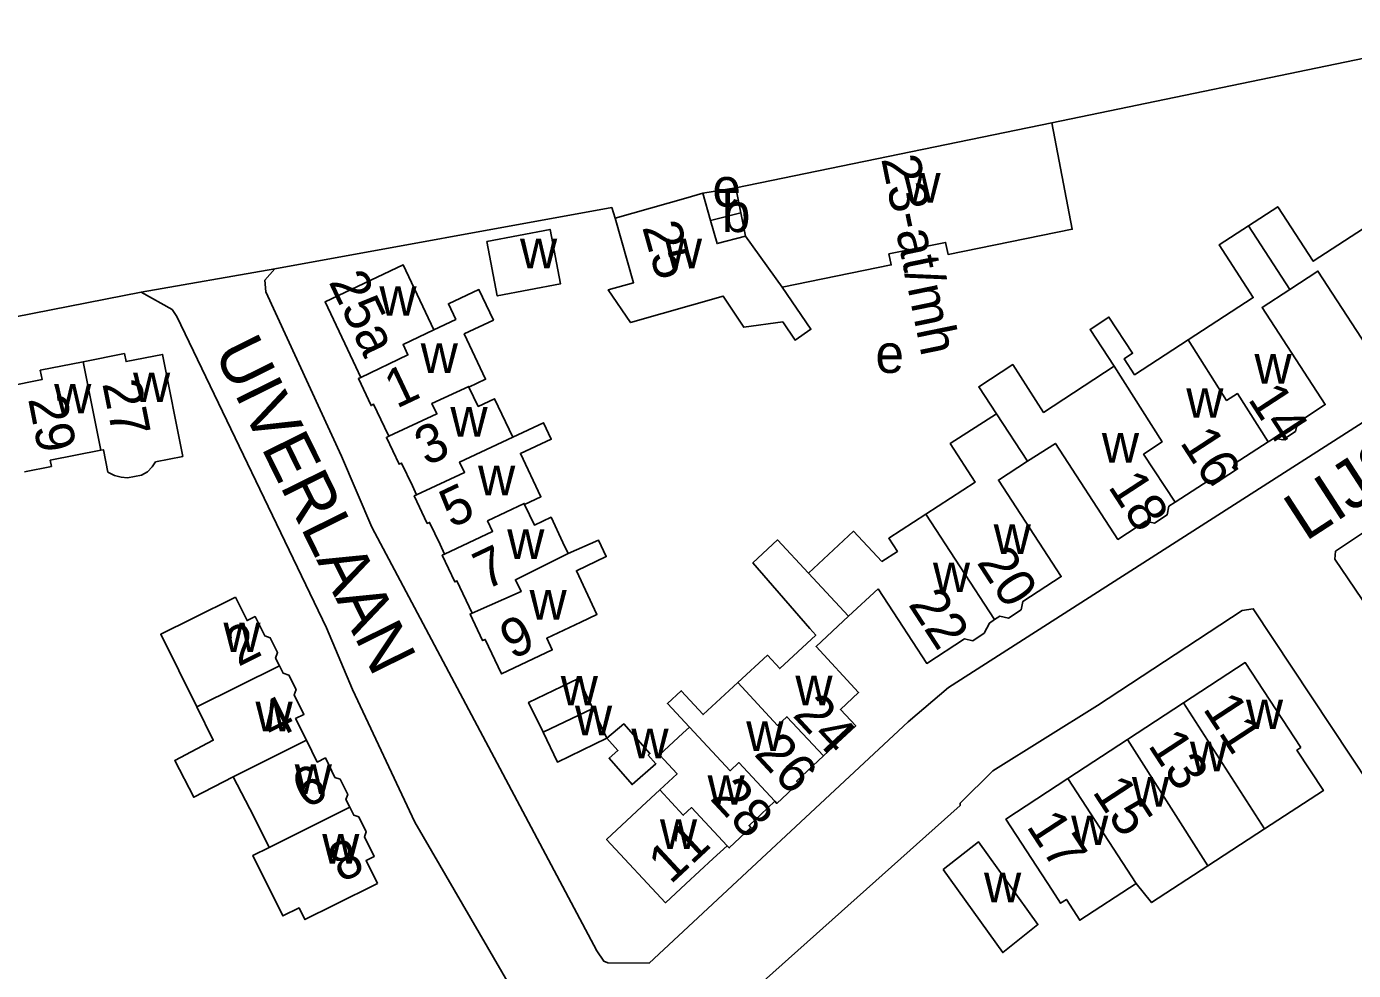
# Model space of a CAD drawing. Extents: x 161775 to 163181, y 382878 to 383925.
# Drawn here: x 162431.4 to 162569.5, y 383755.2 to 383853.4 of the extents above; entities that cross this region are included whole.
import ezdxf

# ---------------------------------------------------------------- set-up
doc = ezdxf.new("R2010")
doc.units = 0
for name, color, linetype in [('BLT_Basislijn', 7, 'Continuous'), ('BLT_Bebouwing', 7, 'Continuous'), ('BLT_Centroide', 7, 'Continuous'), ('BLT_Huisnummer', 7, 'Continuous'), ('BLT_Huisnummer_ tussenligend', 7, 'Continuous'), ('BLT_Huisnummer_reeks', 7, 'Continuous'), ('BLT_Onderverdeling_panden', 7, 'Continuous'), ('BLT_Straatnaam', 7, 'Continuous'), ('BLT_Vlakafsluiter', 7, 'Continuous')]:
    doc.layers.add(name, color=color, linetype=linetype)

msp = doc.modelspace()

# ---------------------------------------------------------------- linework, layer by layer
at = {"layer": 'BLT_Basislijn'}
for p, q in [((162538.07, 383843.34), (162586.53, 383853.37)), ((162505.2, 383836.58), (162501.75, 383836.03)), ((162492.64, 383833.45), (162492.3, 383834.55)), ((162395.29, 383816.34), (162443.33, 383825.73)), ((162443.33, 383825.73), (162446.56, 383823.92)), ((162446.56, 383823.92), (162447.05, 383823.21)), ((162447.05, 383823.21), (162462.59, 383790.84)), ((162462.59, 383790.84), (162465.32, 383784.43)), ((162465.32, 383784.43), (162471.79, 383770.6)), ((162471.79, 383770.6), (162483.91, 383749.78))]:
    msp.add_line(p, q, dxfattribs=at)
for points in [[(162492.3, 383834.55), (162457.24, 383828.18)], [(162457.24, 383828.18), (162456.19, 383826.97), (162456.29, 383825.76), (162464.18, 383808.68), (162467.33, 383801.31), (162490.73, 383757.23), (162491.46, 383756.16), (162491.87, 383755.97), (162496.17, 383755.95), (162523.13, 383781.04), (162527.33, 383784.63), (162600.6, 383831.49)], [(162598.86, 383819.14), (162576.63, 383804.83), (162567.59, 383798.8), (162567.53, 383797.97), (162587.89, 383767.93)], [(162581.31, 383759.17), (162559.03, 383792.81), (162557.89, 383792.62), (162542.81, 383782.75), (162531.95, 383775.94), (162528.54, 383772.6), (162528.54, 383772.35), (162501.9, 383748.57), (162500.78, 383747.14), (162500.69, 383744.11), (162506.86, 383735.52), (162516.26, 383721.74), (162525.33, 383709.05), (162531.21, 383700.6), (162531.65, 383699.73), (162535.97, 383693.84), (162562.82, 383655.34), (162564.03, 383655.39), (162577.08, 383657.78)]]:
    msp.add_lwpolyline(points, dxfattribs=at)
at = {"layer": 'BLT_Bebouwing'}
for p, q in [((162505.2, 383836.58), (162505.72, 383833.99)), ((162501.75, 383836.03), (162502.56, 383833.18)), ((162502.56, 383833.18), (162505.72, 383833.99)), ((162437.29, 383818.5), (162441.59, 383819.35)), ((162465.66, 383817.98), (162466.18, 383816.88)), ((162468.63, 383811.7), (162469.08, 383810.75)), ((162471.54, 383805.6), (162471.98, 383804.66)), ((162474.43, 383799.5), (162474.9, 383798.49)), ((162551.78, 383783.02), (162545.93, 383779.2)), ((162545.93, 383779.2), (162539.74, 383775.15)), ((162452.89, 383775.34), (162455.04, 383771.2)), ((162455.04, 383771.2), (162456.63, 383767.99)), ((162554.32, 383766.08), (162560.21, 383769.91))]:
    msp.add_line(p, q, dxfattribs=at)
for points in [[(162538.07, 383843.34), (162505.2, 383836.58)], [(162538.07, 383843.34), (162540.2, 383832.29), (162527.28, 383829.66), (162527.02, 383830.92), (162521.13, 383829.72), (162521.37, 383828.57), (162510.01, 383826.26)], [(162492.64, 383833.45), (162500, 383835.53), (162501.75, 383836.03)], [(162558.52, 383832.65), (162561.57, 383834.63), (162565.27, 383828.95), (162571.79, 383833.19)], [(162492.64, 383833.45), (162494.55, 383826.72), (162491.92, 383825.97), (162494.25, 383822.57), (162503.89, 383825.33), (162506.02, 383822.09), (162510.08, 383822.64), (162511.36, 383820.76), (162513.01, 383821.88), (162510.01, 383826.26)], [(162552.25, 383820.77), (162559.03, 383825.18), (162555.47, 383830.66), (162558.52, 383832.65)], [(162479.3, 383831.02), (162480.38, 383825.35), (162486.95, 383826.59), (162485.87, 383832.27), (162479.3, 383831.02)], [(162473.77, 383821.83), (162470.57, 383828.59), (162462.46, 383824.75), (162465.66, 383817.98)], [(162578.93, 383822.15), (162578.73, 383822.02), (162578.52, 383821.05), (162577.25, 383820.22), (162576.24, 383820.44), (162572.29, 383817.87), (162565.76, 383827.93), (162562.83, 383826.02)], [(162477.43, 383815.87), (162479.16, 383816.68), (162476.93, 383821.39), (162479.97, 383822.83), (162478.46, 383826.01), (162475.29, 383824.53), (162476.06, 383822.91), (162473.77, 383821.83)], [(162562.83, 383826.02), (162559.94, 383824.15), (162566.52, 383814.05), (162563.62, 383812.16), (162563.43, 383811.25), (162562.1, 383810.39), (162561.21, 383810.57), (162560.58, 383810.16)], [(162544.56, 383818.04), (162542.06, 383821.87), (162544.02, 383823.15), (162546.48, 383819.38), (162545.6, 383818.81), (162546.69, 383817.15), (162552.25, 383820.77)], [(162441.59, 383819.35), (162441.75, 383818.52), (162445.56, 383819.27), (162447.67, 383808.65)], [(162429.43, 383815.93), (162433.02, 383816.64), (162432.82, 383817.61), (162437.29, 383818.5)], [(162532.32, 383813.09), (162530.47, 383815.91), (162534.01, 383818.2), (162537.22, 383813.23), (162544.56, 383818.04)], [(162466.18, 383816.88), (162465.92, 383816.75), (162467.24, 383813.95), (162467.51, 383814.08), (162468.63, 383811.7)], [(162477.43, 383815.87), (162478.39, 383813.85), (162480.1, 383814.66), (162481.99, 383810.66)], [(162481.99, 383810.66), (162485.19, 383812.16), (162485.99, 383810.45), (162482.79, 383808.96), (162484.92, 383804.46), (162483.22, 383803.66)], [(162524.98, 383802.66), (162530.1, 383805.99), (162527.51, 383809.99), (162532.32, 383813.09)], [(162469.08, 383810.75), (162468.84, 383810.63), (162470.15, 383807.85), (162470.42, 383807.97), (162471.54, 383805.6)], [(162431.19, 383807.06), (162433.99, 383807.61), (162433.86, 383808.26), (162439.12, 383809.3)], [(162447.67, 383808.65), (162444.82, 383808.09), (162444.47, 383807.57), (162443.98, 383807.04), (162443.35, 383806.7), (162441.89, 383806.43), (162441.24, 383806.5), (162440.55, 383806.68), (162439.86, 383807.02), (162439.39, 383809.35), (162439.12, 383809.3)], [(162550.9, 383803.9), (162550.26, 383803.48), (162550.06, 383802.57), (162548.77, 383801.72), (162547.85, 383801.92), (162544.94, 383800.03), (162538.44, 383810.01), (162535.55, 383808.15)], [(162560.58, 383810.16), (162557.05, 383807.87), (162557.39, 383807.35), (162554.79, 383805.66), (162554.44, 383806.2), (162550.9, 383803.9)], [(162535.55, 383808.15), (162532.52, 383806.19), (162539.05, 383796.16), (162535.07, 383793.57), (162534.89, 383792.71), (162533.55, 383791.84), (162532.66, 383792.03), (162532.12, 383791.68)], [(162471.98, 383804.66), (162471.73, 383804.54), (162473.09, 383801.68), (162473.33, 383801.8), (162474.43, 383799.5)], [(162483.22, 383803.66), (162484.24, 383801.51), (162485.97, 383802.33), (162487.21, 383799.71), (162487.76, 383798.55)], [(162520.38, 383797.71), (162522, 383798.77), (162521.11, 383800.14), (162524.98, 383802.66)], [(162512.76, 383796.52), (162517.43, 383800.87), (162520.38, 383797.71)], [(162477.77, 383792.37), (162477.54, 383792.26), (162478.85, 383789.5), (162479.12, 383789.63), (162480.83, 383786.03), (162486.1, 383788.53), (162485.53, 383789.74), (162489.08, 383791.43), (162490.75, 383792.22), (162488.6, 383796.76), (162491.72, 383798.23), (162490.91, 383799.94), (162487.76, 383798.55)], [(162505.39, 383785.13), (162508.48, 383787.97), (162509.77, 383786.59), (162513.51, 383790.07), (162512.91, 383790.75), (162506.97, 383797.58), (162509.54, 383799.97), (162512.76, 383796.52)], [(162474.9, 383798.49), (162474.65, 383798.37), (162475.95, 383795.61), (162476.18, 383795.72), (162477.77, 383792.37)], [(162453.13, 383794.02), (162448.65, 383791.79), (162445.36, 383790.16), (162449.1, 383782.62)], [(162457.71, 383786.89), (162457.31, 383787.68), (162457.51, 383788.26), (162456.75, 383789.79), (162456.18, 383789.98), (162455.18, 383792), (162454.34, 383791.58), (162453.13, 383794.02)], [(162519.99, 383794.89), (162516.93, 383792.03)], [(162532.12, 383791.68), (162531.57, 383791.32), (162531.04, 383790.28), (162529.84, 383789.49), (162528.98, 383789.67), (162525.05, 383787.12), (162522.09, 383791.68), (162519.99, 383794.89)], [(162516.93, 383792.03), (162513.54, 383788.87), (162517.97, 383784.11), (162516.08, 383782.34), (162517.67, 383780.64), (162514.31, 383777.5)], [(162457.71, 383786.89), (162458.1, 383786.1), (162458.7, 383785.9), (162459.44, 383784.41), (162459.25, 383783.86), (162460.26, 383781.82), (162459.39, 383781.39), (162460.51, 383779.13)], [(162563.97, 383778.38), (162558.2, 383787.21), (162551.78, 383783.02)], [(162490.3, 383782.45), (162488.81, 383785.55), (162483.64, 383783.07), (162485.14, 383779.97)], [(162500.38, 383780.5), (162498.07, 383782.96), (162499.51, 383784.29), (162501.79, 383781.81), (162505.39, 383785.13)], [(162514.31, 383777.5), (162510.51, 383781.58), (162509.52, 383780.67), (162505.39, 383785.13)], [(162449.1, 383782.62), (162450.83, 383779.13), (162446.81, 383777.04), (162448.8, 383773.21), (162452.89, 383775.34)], [(162491.79, 383779.35), (162490.3, 383782.45)], [(162485.14, 383779.97), (162486.63, 383776.87), (162491.79, 383779.35)], [(162491.79, 383779.35), (162492.92, 383778.06), (162492, 383777.26), (162494.4, 383774.52), (162496.88, 383776.69), (162496.08, 383777.6), (162496.25, 383777.75), (162493.55, 383780.83), (162491.79, 383779.35)], [(162497.28, 383773.97), (162499.09, 383775.66), (162497.26, 383777.62), (162499.67, 383779.86), (162500.38, 383780.5)], [(162509.26, 383772.79), (162505.49, 383776.82), (162504.6, 383775.97), (162500.38, 383780.5)], [(162460.51, 383779.13), (162461.64, 383776.87), (162462.49, 383777.29), (162463.49, 383775.27), (162464.02, 383775.09), (162464.81, 383773.5), (162464.63, 383772.98), (162465.04, 383772.16)], [(162509.26, 383772.79), (162509.46, 383772.57), (162511.71, 383774.66), (162511.51, 383774.89), (162514.31, 383777.5)], [(162563.97, 383778.38), (162563.58, 383778.12), (162566.33, 383773.9), (162560.21, 383769.91)], [(162546.86, 383764.25), (162540.98, 383760.42), (162539.59, 383762.58), (162538.99, 383762.19), (162538.12, 383763.53), (162533.29, 383770.93), (162539.74, 383775.15)], [(162504.29, 383768.17), (162502.84, 383766.82), (162499.99, 383764.21), (162497.88, 383762.24), (162491.75, 383768.83), (162495.41, 383772.24), (162497.28, 383773.97)], [(162504.29, 383768.17), (162500.59, 383772.14), (162499.73, 383771.34), (162497.28, 383773.97)], [(162467.91, 383764.24), (162466.73, 383766.63), (162467.57, 383767.05), (162466.56, 383769.1), (162466.73, 383769.62), (162465.96, 383771.17), (162465.45, 383771.34), (162465.04, 383772.16)], [(162504.29, 383768.17), (162504.51, 383767.94), (162506.77, 383770.06), (162506.57, 383770.28), (162507.8, 383771.42), (162509.26, 383772.79)], [(162456.63, 383767.99), (162454.95, 383767.16), (162458.07, 383760.86), (162459.76, 383761.69), (162460.36, 383760.49), (162463.43, 383762.02), (162467.91, 383764.24)], [(162546.86, 383764.25), (162548.45, 383762.25), (162554.32, 383766.08)]]:
    msp.add_lwpolyline(points, dxfattribs=at)
msp.add_lwpolyline([(162526.75, 383765.71), (162530.43, 383768.58), (162536.62, 383759.96), (162532.96, 383757.05)], close=True, dxfattribs=at)
at = {"layer": 'BLT_Onderverdeling_panden'}
for p, q in [((162505.72, 383833.99), (162506.21, 383831.55)), ((162558.52, 383832.65), (162562.83, 383826.02)), ((162506.21, 383831.55), (162510.01, 383826.26)), ((162439.12, 383809.3), (162437.29, 383818.5)), ((162532.32, 383813.09), (162535.55, 383808.15)), ((162532.12, 383791.68), (162524.98, 383802.66)), ((162516.93, 383792.03), (162512.76, 383796.52)), ((162457.71, 383786.89), (162449.1, 383782.62)), ((162551.78, 383783.02), (162560.21, 383769.91)), ((162485.14, 383779.97), (162490.3, 383782.45)), ((162460.51, 383779.13), (162452.89, 383775.34)), ((162545.93, 383779.2), (162554.32, 383766.08)), ((162539.74, 383775.15), (162546.86, 383764.25)), ((162465.04, 383772.16), (162456.63, 383767.99))]:
    msp.add_line(p, q, dxfattribs=at)
for points in [[(162502.56, 383833.18), (162503.24, 383830.8), (162506.21, 383831.55)], [(162473.77, 383821.83), (162470.57, 383820.28), (162471.08, 383819.21), (162466.18, 383816.88)], [(162560.58, 383810.16), (162557.38, 383815.19), (162556.25, 383814.48), (162552.25, 383820.77)], [(162550.9, 383803.9), (162547.62, 383808.88), (162549.55, 383810.17), (162544.56, 383818.04)], [(162477.43, 383815.87), (162477.4, 383815.94), (162473.58, 383814.16), (162474.09, 383813.08), (162469.08, 383810.75)], [(162471.98, 383804.66), (162476.97, 383806.99), (162476.46, 383808.07), (162481.99, 383810.66)], [(162474.9, 383798.49), (162479.88, 383800.86), (162479.37, 383801.94), (162483.18, 383803.76), (162483.22, 383803.66)], [(162477.77, 383792.37), (162482.85, 383794.6), (162482.26, 383795.83), (162487.76, 383798.55)]]:
    msp.add_lwpolyline(points, dxfattribs=at)
at = {"layer": 'BLT_Vlakafsluiter'}
msp.add_line((162457.24, 383828.18), (162443.33, 383825.73), dxfattribs=at)

# ---------------------------------------------------------------- texts
at = {"layer": 'BLT_Centroide'}
for s, p in [('w', (162522.63, 383835.06)), ('e', (162502.75, 383834.64)), ('b', (162503.74, 383831.99)), ('w', (162482.74, 383828.23)), ('w', (162497.81, 383828.23)), ('w', (162468.11, 383823.28)), ('w', (162472.41, 383817.34)), ('e', (162519.72, 383817.34)), ('w', (162559.16, 383816.22)), ('w', (162442.48, 383814.31)), ('w', (162434.27, 383813.12)), ('w', (162552.06, 383812.67)), ('w', (162475.5, 383810.72)), ('w', (162543.28, 383808.01)), ('w', (162478.38, 383804.62)), ('w', (162481.41, 383798)), ('w', (162532.02, 383798.52)), ('w', (162525.7, 383794.55)), ('w', (162483.73, 383791.69)), ('w', (162451.88, 383788.31)), ('w', (162486.98, 383782.75)), ('w', (162511.39, 383782.78)), ('w', (162455.22, 383780.06)), ('w', (162488.46, 383779.66)), ('w', (162558.27, 383780.3)), ('w', (162494.33, 383777.27)), ('w', (162506.28, 383778.02)), ('w', (162552.44, 383775.92)), ('w', (162459.3, 383773.56)), ('w', (162502.25, 383772.42)), ('w', (162546.41, 383772.23)), ('w', (162497.3, 383767.83)), ('w', (162540.08, 383768.23)), ('w', (162462.16, 383766.31)), ('w', (162531.02, 383762.28))]:
    msp.add_text(s, height=4, dxfattribs=at).set_placement(p)
at = {"layer": 'BLT_Huisnummer'}
for s, rotation, p in [('25', 285.8464, (162495.43, 383832.51)), ('25a', 295.3352, (162462.79, 383826.82)), ('1', 25.3227, (162469.89, 383813.59)), ('27', 281.2344, (162439.27, 383816.25)), ('14', 303.0569, (162558.4, 383814.62)), ('18', 303.0571, (162543.85, 383805.52)), ('5', 25.3325, (162475.62, 383801.15)), ('20', 303.0373, (162530.2, 383797.63)), ('22', 303.0575, (162523.07, 383793.27)), ('2', 26.3918, (162453.42, 383786.75)), ('9', 25.3353, (162481.92, 383787.49)), ('24', 312.9062, (162511.01, 383781.7)), ('11', 303.1638, (162553.72, 383782.42)), ('28', 312.9072, (162502.41, 383773.04)), ('17', 303.1547, (162535.36, 383770.19)), ('11', 42.8965, (162498.4, 383764.07)), ('8', 26.3908, (162464.13, 383764.27))]:
    msp.add_text(s, height=4, rotation=rotation, dxfattribs=at).set_placement(p)
at = {"layer": 'BLT_Huisnummer_ tussenligend'}
for s, rotation, p in [('29', 281.2344, (162431.55, 383814.64)), ('3', 25.3227, (162473.02, 383807.61)), ('16', 303.0569, (162551.33, 383810.11)), ('7', 25.3325, (162479.14, 383794.71)), ('4', 26.3853, (162456.95, 383779.06)), ('13', 303.1638, (162548.01, 383778.61)), ('26', 312.9062, (162506.99, 383777.65)), ('6', 26.3794, (162460.36, 383771.96)), ('15', 303.1638, (162542.22, 383773.79))]:
    msp.add_text(s, height=4, rotation=rotation, dxfattribs=at).set_placement(p)
at = {"layer": 'BLT_Huisnummer_reeks'}
msp.add_text('23-at/mh', height=4, rotation=281.5826, dxfattribs=at).set_placement((162520.31, 383839.62))
at = {"layer": 'BLT_Straatnaam'}
for s, rotation, p in [('LIJSTERLAAN', 32.9726, (162564.47, 383799.77)), ('UIVERLAAN', 296.2474, (162450.84, 383819.58))]:
    msp.add_text(s, height=5, rotation=rotation, dxfattribs=at).set_placement(p)

doc.saveas('drawing.dxf')
